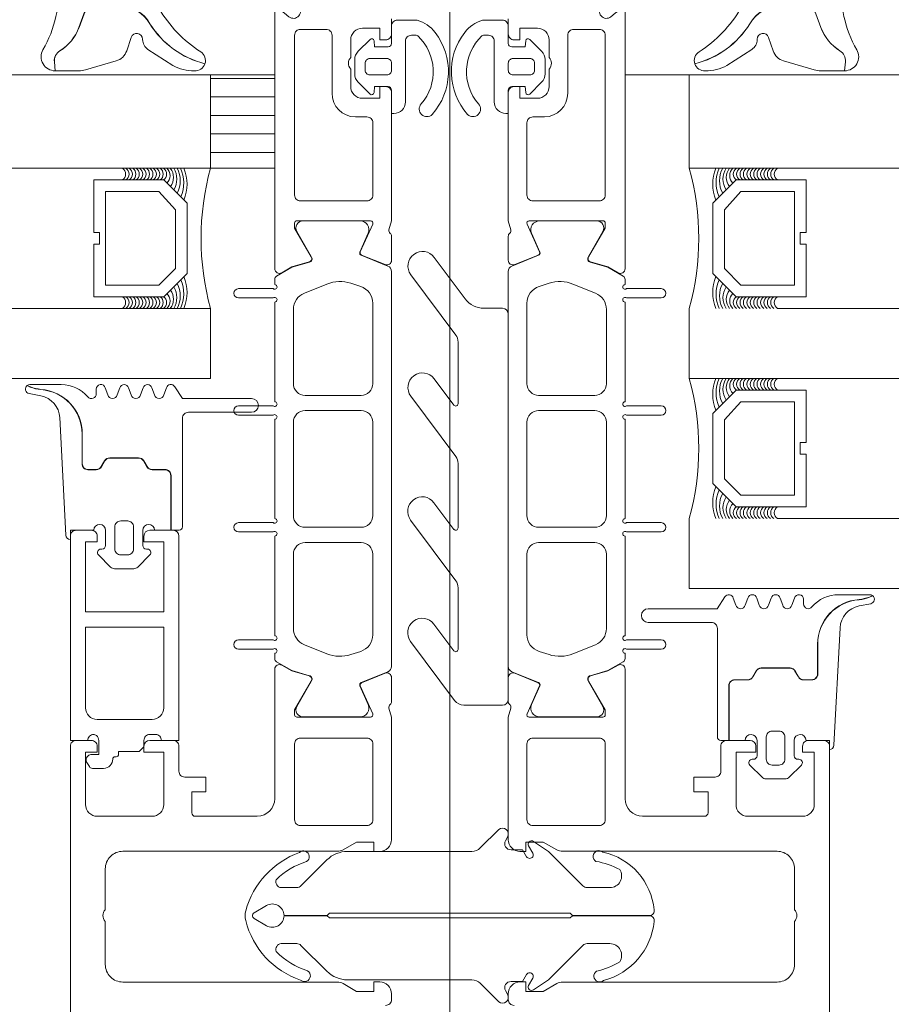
# Model space of a CAD drawing. Header units: millimetres. Extents: x 213386 to 459888, y 74252 to 208052.
# Tile 492 of 517: x 392815 to 392889, y 203766 to 203850. Entities that reach past the tile are written whole.
import ezdxf

# ---------------------------------------------------------------- set-up
doc = ezdxf.new("R2010")
doc.units = ezdxf.units.MM
doc.layers.add('FASÁDA DETAILNÍ', color=255, linetype='Continuous', lineweight=0)
doc.layers.add('NOVA', color=255, linetype='Continuous', lineweight=0)
pattern_1 = [(180, (8540.0787, -65825.357), (-7e-16, -1.5875), [])]

# ---------------------------------------------------------------- blocks, each defined once
blk = doc.blocks.new('244748_a')
blk.add_lwpolyline([(8.317, -1.695, 0.082248), (6.343, -0.896, -1.09695), (6.943, -0.101, -0.315353), (11.26, -5.152, -0.480529), (10.87, -5.64), (4.269, -5.64), (4.079, -5.45), (-16.527, -5.45), (-16.717, -5.64), (-20.426, -5.64, 0.574019), (-21.926, -4.784), (-22.99, -5.403, 0.524827), (-22.99, -5.897), (-21.926, -6.516, 0.574021), (-20.426, -5.66), (-16.717, -5.66), (-16.527, -5.85), (4.079, -5.85), (4.269, -5.66), (10.87, -5.66, -0.480529), (11.26, -6.148, -0.326229), (6.881, -11.091, -1.09695), (6.281, -10.297, 0.081457), (8.317, -9.605, 0.599203), (7.485, -8.05), (5.524, -8.05, 0.198965), (5.171, -8.197), (2.217, -11.15), (0.929, -12.01, -0.738038), (0.509, -11.62), (0.866, -11, 1), (0.346, -10.7), (0, -11.3), (-0.979, -11.3, 0.619205), (-1.45, -12.061), (-1.275, -12.426, -0.808139), (-2.038, -13.038), (-3.632, -11.444, 0.198906), (-4.339, -11.151), (-14.987, -11.15, -0.198936), (-16.755, -10.418), (-18.976, -8.197, 0.198942), (-19.33, -8.05), (-20.666, -8.05, 0.500217), (-21.094, -8.731, 0.122037), (-18.497, -10.274, -1.093735), (-19.1, -11.066, -0.240768), (-23.705, -6.07, -0.106226), (-23.705, -5.23, -0.256232), (-19.005, -0.132, -1.093735), (-18.402, -0.924, 0.116856), (-21.094, -2.569, 0.500217), (-20.666, -3.25), (-19.33, -3.25, 0.198942), (-18.976, -3.104), (-16.755, -0.882, -0.198936), (-14.987, -0.149), (-4.339, -0.149, 0.198907), (-3.632, 0.144), (-2.038, 1.738, -0.808139), (-1.275, 1.126), (-1.45, 0.761, 0.619205), (-0.979, 0), (0, 0), (0.346, -0.6, 1), (0.866, -0.3), (0.509, 0.32, -0.738038), (0.929, 0.71), (2.217, -0.15), (5.171, -3.104, 0.198965), (5.524, -3.25), (7.485, -3.25, 0.599203)], format="xyb", close=True)
blk = doc.blocks.new('284336')
for points in [[(-0.7, -9.6), (-10, -9.6, 0.414511), (-10.51, -10.11), (-10.51, -15.51, -1), (-11.69, -15.51), (-11.69, -9.605), (-12.695, -8.948, -0.668884), (-12.6, -8.233), (-11.993, -8.006, 0.766384), (-11.993, -7.214), (-12.6, -6.987, -0.76831), (-12.6, -6.233), (-11.993, -6.006, 0.766384), (-11.993, -5.214), (-12.6, -4.987, -0.76831), (-12.6, -4.233), (-11.993, -4.006, 0.766384), (-11.993, -3.214), (-12.6, -2.987, -0.877523), (-12.5, -2.22), (-12.1, -2.22, 0.698129), (-11.835, -1.497, -0.220231), (-12.89, 0.782), (-12.89, 3.454, -0.157143), (-12.817, 3.682), (-12.688, 3.424, -0.067482), (-12.476, 2.53, 0.393136), (-8.659, -1.02), (-6.1, -1.02, -0.414214), (-5.61, -1.51), (-5.61, -2.221, -0.267949), (-5.855, -2.646), (-6.355, -2.934, 0.267949), (-6.61, -3.376), (-6.61, -5.844, 0.267949), (-6.355, -6.286), (-5.855, -6.574, -0.267949), (-5.61, -6.999), (-5.61, -8.11, 0.414215), (-5.1, -8.62), (-0.41, -8.62), (-0.41, -9.31, -0.414212), (-0.7, -9.6)], [(-0.41, 0), (-0.41, -2, 0.990243), (-0.4, -3.02), (0.9, -3.02, 0.414214), (1.21, -2.71), (1.21, -2.61, -0.668123), (1.705, -2.405), (2.746, -3.445, -0.199004), (2.89, -3.792), (2.89, -5.428, -0.199038), (2.746, -5.775), (1.705, -6.815, -0.668191), (1.21, -6.61), (1.21, -6.51, 0.414214), (0.9, -6.2), (-0.4, -6.2, 0.990269), (-0.41, -7.22), (-0.41, -8.6), (-5.1, -8.6, -0.414215), (-5.59, -8.11), (-5.59, -6.999, 0.267949), (-5.845, -6.557), (-6.345, -6.268, -0.267949), (-6.59, -5.844), (-6.59, -3.376, -0.267949), (-6.345, -2.952), (-5.845, -2.663, 0.267949), (-5.59, -2.221), (-5.59, -1.51, 0.414214), (-6.1, -1), (-8.659, -1, -0.393156), (-12.456, 2.532, 0.067572), (-12.669, 3.432), (-12.803, 3.7, -0.637545), (-12.117, 3.529), (-11.923, 2.531, 0.344315), (-10.055, 0.907), (0, 0.38, -0.406913), (0.39, 0), (-0.41, 0)], [(1.7, -4.31, 0.414235), (1.2, -3.81), (-0.7, -3.81, 0.414214), (-1.2, -4.31), (-1.2, -4.91, 0.414214), (-0.7, -5.41), (1.2, -5.41, 0.414235), (1.7, -4.91), (1.7, -4.31)]]:
    blk.add_lwpolyline(points, format="xyb", close=True)
blk = doc.blocks.new('nesystémový nástavec 18')
for p, q in [((-17.5, 9.3), (-15.357, 9.3)), ((-15.356, 9.3), (0, 9.3)), ((0, 9.3), (0, 7.8)), ((-18, 6.8), (-18, 8.8)), ((-11, 8), (-17, 8)), ((-17, 8), (-17, 6.3)), ((-11, 1.3), (-11, 8)), ((-2.8, 8), (-9.7, 8)), ((-9.7, 1.3), (-9.7, 8)), ((-1.8, 2.3), (-1.8, 7)), ((-0.5, 7.3), (-0.5, 6.8)), ((-17, 6.3), (-17.5, 6.3)), ((0, 6.3), (0.547, 6.3)), ((0.547, 6.3), (0.947, 5.9)), ((0.947, 5.9), (0.947, 4.8)), ((0.947, 4.8), (0.947, 4.137)), ((0.947, 4.137), (1.197, 4.137)), ((1.397, 3.937), (1.397, 3.837)), ((1.597, 3.637), (1.596, 3.637)), ((2.396, 2.837), (2.396, 1.887)), ((-18, 0.5), (-18, 1.8)), ((-17.5, 2.3), (-17, 2.3)), ((-17, 2.3), (-17, 1.3)), ((-0.405, 2.231), (-0.5, 2.043)), ((-0.5, 2.043), (-0.5, 2)), ((1.196, 2.437), (0, 2.437)), ((1.196, 1.853), (1.196, 2.437)), ((-17, 1.3), (-11, 1.3)), ((-9.7, 1.3), (-2.8, 1.3)), ((0, 1.5), (0, 0)), ((1.798, 1.369), (1.696, 1.353)), ((2.246, 1.627), (1.798, 1.369)), ((-1.8, 0), (-17.5, 0)), ((0, 0), (-1.8, 0))]:
    blk.add_line(p, q)
for centre, radius, start, end in [((-17.5, 8.8), 0.5, 90, 180), ((-15.357, 9.8), 0.5, 270, 270.08399), ((-2.8, 7), 1, 0, 90), ((0, 7.3), 0.5, 89.99553, 180.00709), ((-17.5, 6.8), 0.5, 180.0012, 269.9988), ((0, 6.8), 0.5, 179.9949, 270.00597), ((0.747, 4.8), 0.2, 359.96561, 0.03439), ((1.197, 3.937), 0.2, 359.97072, 90.02491), ((1.597, 3.837), 0.2, 179.97371, 270.03503), ((1.596, 2.837), 0.8, 0.00648, 89.99188), ((-17.5, 1.8), 0.5, 89.99896, 180.00017), ((-2.8, 2.3), 1, 270, 0), ((0, 2), 0.5, 179.97164, 270.03273), ((0, 1.937), 0.5, 89.99745, 144.0007), ((1.696, 1.853), 0.5, 179.99915, 269.99998), ((2.096, 1.887), 0.3, 299.98153, 0.0183), ((-17.5, 0.5), 0.5, 180, 270.00001)]:
    blk.add_arc(centre, radius, start, end)
blk = doc.blocks.new('284325')
for points in [[(0.836, -5.231, -0.560316), (0.937, -4.729), (1.943, -4.363, 0.3153), (2.14, -4.081), (2.14, -1.886, 0.451558), (1.802, -1.588), (0.905, -1.702, -0.399586), (0.568, -1.462), (0.297, -0.069, -0.415977), (0.528, 0.288, 0.024107), (6.149, 1.242, 0.076636), (8.992, 2.341, -0.577615), (10.79, 1.299), (10.015, 1.369, 0.283171), (9.078, 0.899, -0.168429), (7.068, -0.736), (5.898, -1.161, 0.315302), (5.24, -2.101), (5.24, -4.21, 0.269719), (6.757, -6.818, -0.194797), (10.185, -11.528, -0.342663), (9.166, -11.166, 0.119207), (5.433, -7.586, 0.578571), (3.63, -8.623), (3.629, -11.77, 0.176415), (6.159, -18.716, -1), (5.24, -19.487, -0.176415), (2.43, -11.771), (2.43, -8.891, 0.208286), (0.836, -5.231)], [(8.954, -6.65), (10.325, -8.78, -0.134555), (10.789, -10.631, -0.339795), (10.194, -11.525, 0.194788), (6.762, -6.809, -0.269736), (5.25, -4.21), (5.25, -2.101, -0.315302), (5.901, -1.171), (7.071, -0.745, 0.168429), (9.086, 0.894, -0.283167), (10.014, 1.359), (10.79, 1.289), (10.791, -0.743, -0.070852), (10.712, -1.302), (9.95, -3.927, -0.241839), (9.08, -4.826), (7.933, -5.215, 0.836024), (8.08, -6.191), (8.112, -6.191, -0.255349), (8.954, -6.65)]]:
    blk.add_lwpolyline(points, format="xyb", close=True)
blk = doc.blocks.new('288126')
for points in [[(-16.5, 0), (16.5, 0)], [(-17, -2.085), (-17, -0.5)], [(17, -0.5), (17, -3.798)], [(-21.362, -6.34), (-17.805, -3.688)], [(-14.709, -4.498), (-19.868, -8.344)], [(-8.828, -4.3), (-14.111, -4.3)], [(-10.962, -6.34), (-8.709, -4.66)], [(-4.309, -4.498), (-9.468, -8.344)], [(1.814, -4.3), (-3.711, -4.3)], [(-0.35, -6.363), (1.934, -4.66)], [(6.334, -4.498), (1.144, -8.368)], [(12.214, -4.3), (6.932, -4.3)], [(10.05, -6.363), (12.334, -4.66)], [(16.598, -4.6), (11.544, -8.368)]]:
    blk.add_lwpolyline(points)
for centre, radius, start, end in [((16.5, -0.5), 0.5, 0, 90), ((-16.5, -0.5), 0.5, 90, 180), ((16, -3.798), 1, 306.70591, 0), ((-20.615, -7.342), 1.25, 126.70591, 306.70591), ((-10.215, -7.342), 1.25, 126.70591, 306.70591), ((0.397, -7.366), 1.25, 126.70591, 306.70591), ((10.797, -7.366), 1.25, 126.70591, 306.70591)]:
    blk.add_arc(centre, radius, start, end)
at = {"extrusion": (0, 0, -1)}
for centre, radius, start, end in [((19, -2.085), 2, 180, 233.29409), ((14.111, -5.3), 1, 53.29409, 90), ((8.828, -4.5), 0.2, 90, 233.29409), ((3.711, -5.3), 1, 53.29409, 90), ((-1.814, -4.5), 0.2, 90, 233.29409), ((-6.932, -5.3), 1, 53.29409, 90), ((-12.214, -4.5), 0.2, 90, 233.29409)]:
    blk.add_arc(centre, radius, start, end, dxfattribs=at)
blk = doc.blocks.new('246426')
for points in [[(-1.84, 0.643), (-2.861, -0.378, 0.198926), (-3.154, -1.085), (-3.154, -2.312, 0.198926), (-2.861, -3.019), (-1.84, -4.04, 0.637051), (-1.5, -3.916), (-1.454, -3.398), (-0.301, -3.398, -0.41484), (-0.001, -3.699), (-0.004, -5.19, 0.414232), (0.496, -5.69), (2.145, -5.69, 0.071862), (2.201, -5.682, 0.157876), (3.727, -4.638, 0.360336), (3.48, 2.389, 0.964062), (2.537, 1.485, -0.403385), (2.251, -4.337, -0.190964), (2.114, -4.391), (1.696, -4.391, -0.414214), (1.196, -3.891), (1.196, 1.31, 0.414201), (0.196, 2.31), (-0.004, 2.31), (-0.004, 0.302, -0.414214), (-0.304, 0.002), (-1.454, 0.002), (-1.5, 0.519, 0.637051), (-1.84, 0.643)], [(-2.254, -1.398, -0.414214), (-1.854, -0.998), (-0.404, -0.998, -0.414214), (-0.004, -1.398), (-0.004, -1.998, -0.414214), (-0.404, -2.398), (-1.854, -2.398, -0.414214), (-2.254, -1.998), (-2.254, -1.398)]]:
    blk.add_lwpolyline(points, format="xyb", close=True)
blk = doc.blocks.new('A$C29162560')
at = {"layer": 'FASÁDA DETAILNÍ'}
h = blk.add_hatch(dxfattribs=at)
h.set_pattern_fill('ANSI31', color=256, scale=0.5, angle=495)
h.set_pattern_definition(pattern_1)
h.paths.add_polyline_path([(18854.5, 1905), (18860, 1905), (18860, 1913), (18854.5, 1913)])
h = blk.add_hatch(dxfattribs=at)
h.set_pattern_fill('ANSI31', color=256, scale=0.5, angle=495)
h.set_pattern_definition(pattern_1)
h.paths.add_polyline_path([(18854.5, 1905), (18860, 1905), (18860, 1913), (18854.5, 1913)])
for p, q in [((18875, 1959.946), (18875, 1591.709)), ((18875, 1959.946), (18875, 1591.709)), ((18445.5, 1913), (18854.5, 1913)), ((18445.5, 1913), (18854.5, 1913)), ((18854.5, 1913), (18854.5, 1905)), ((18854.5, 1913), (18854.5, 1905)), ((18890, 1913), (22020.5, 1913)), ((18895.5, 1905), (18895.5, 1913)), ((18854.5, 1905), (18445.5, 1905)), ((18854.5, 1905), (18445.5, 1905)), ((22020.5, 1905), (18895.5, 1905)), ((18445.5, 1893), (18854.5, 1893)), ((18445.5, 1893), (18854.5, 1893)), ((18854.5, 1887), (18854.5, 1893)), ((18854.5, 1887), (18854.5, 1893)), ((18895.5, 1887), (18895.5, 1893)), ((18903.038, 1893), (22020.5, 1893)), ((18854.5, 1887), (18445.5, 1887)), ((18854.5, 1887), (18445.5, 1887)), ((22020.5, 1887), (18895.5, 1887)), ((18895.5, 1869), (18895.5, 1875)), ((18903.038, 1875), (22020.5, 1875)), ((22020.5, 1869), (18895.5, 1869))]:
    blk.add_line(p, q, dxfattribs=at)
for points in [[(18860, 1928.8), (18860, 1900.5), (18860, 1896.4, 0.57735), (18860.6, 1896.053), (18861.463, 1896.552), (18862.955, 1896.98, 0.488701), (18863.132, 1897.419), (18861.7, 1899.884), (18861.7, 1900.305, -0.432566), (18861.9, 1900.5), (18868.205, 1900.5, -0.548397), (18868.39, 1900.218), (18867.322, 1897.835, 0.425336), (18867.43, 1897.567), (18869.453, 1896.751, 0.531563), (18870.002, 1897.122), (18870.002, 1899.186, 0.231306), (18869.887, 1899.423, -0.306185), (18869.783, 1899.742), (18870, 1900.5), (18870, 1900.5), (18870, 1911.5, 0.414426), (18869.5, 1912), (18869.007, 1912), (18869.007, 1911), (18867.507, 1911, -0.414214), (18866.507, 1912), (18866.507, 1913.5, -0.399985), (18866.507, 1914.5), (18866.507, 1916, -0.414214), (18867.507, 1917), (18869, 1917), (18869, 1916), (18869.5, 1916, 0.414456), (18870, 1916.5), (18869.999, 1917.8, 0.413971)], [(18860, 1928.8), (18860, 1900.5), (18860, 1896.4, 0.57735), (18860.6, 1896.053), (18861.463, 1896.552), (18862.955, 1896.98, 0.488701), (18863.132, 1897.419), (18861.7, 1899.884), (18861.7, 1900.305, -0.432566), (18861.9, 1900.5), (18868.205, 1900.5, -0.548397), (18868.39, 1900.218), (18867.322, 1897.835, 0.425336), (18867.43, 1897.567), (18869.453, 1896.751, 0.531563), (18870.002, 1897.122), (18870.002, 1899.186, 0.231306), (18869.887, 1899.423, -0.306185), (18869.783, 1899.742), (18870, 1900.5), (18870, 1900.5), (18870, 1911.5, 0.414426), (18869.5, 1912), (18869.007, 1912), (18869.007, 1911), (18867.507, 1911, -0.414214), (18866.507, 1912), (18866.507, 1913.5, -0.399985), (18866.507, 1914.5), (18866.507, 1916, -0.414214), (18867.507, 1917), (18869, 1917), (18869, 1916), (18869.5, 1916, 0.414456), (18870, 1916.5), (18869.999, 1917.8, 0.413971)], [(18890, 1928.8), (18890, 1900.5), (18890, 1896.4, -0.57735), (18889.4, 1896.053), (18888.537, 1896.552), (18887.045, 1896.98, -0.488701), (18886.868, 1897.419), (18888.3, 1899.884), (18888.3, 1900.305, 0.432566), (18888.1, 1900.5), (18881.795, 1900.5, 0.548397), (18881.61, 1900.218), (18882.678, 1897.835, -0.425336), (18882.57, 1897.567), (18880.547, 1896.751, -0.531563), (18879.998, 1897.122), (18879.998, 1899.186, -0.231306), (18880.113, 1899.423, 0.306185), (18880.217, 1899.742), (18880, 1900.5), (18880, 1900.5), (18880, 1911.5, -0.414426), (18880.5, 1912), (18880.993, 1912), (18880.993, 1911), (18882.493, 1911, 0.414214), (18883.493, 1912), (18883.493, 1913.5, 0.399985), (18883.493, 1914.5), (18883.493, 1916, 0.414214), (18882.493, 1917), (18881, 1917), (18881, 1916), (18880.5, 1916, -0.414456), (18880, 1916.5), (18880.001, 1917.8, -0.413971)], [(18890, 1928.8), (18890, 1900.5), (18890, 1896.4, -0.57735), (18889.4, 1896.053), (18888.537, 1896.552), (18887.045, 1896.98, -0.488701), (18886.868, 1897.419), (18888.3, 1899.884), (18888.3, 1900.305, 0.432566), (18888.1, 1900.5), (18881.795, 1900.5, 0.548397), (18881.61, 1900.218), (18882.678, 1897.835, -0.425336), (18882.57, 1897.567), (18880.547, 1896.751, -0.531563), (18879.998, 1897.122), (18879.998, 1899.186, -0.231306), (18880.113, 1899.423, 0.306185), (18880.217, 1899.742), (18880, 1900.5), (18880, 1900.5), (18880, 1911.5, -0.414426), (18880.5, 1912), (18880.993, 1912), (18880.993, 1911), (18882.493, 1911, 0.414214), (18883.493, 1912), (18883.493, 1913.5, 0.399985), (18883.493, 1914.5), (18883.493, 1916, 0.414214), (18882.493, 1917), (18881, 1917), (18881, 1916), (18880.5, 1916, -0.414456), (18880, 1916.5), (18880.001, 1917.8, -0.413971)], [(18842.5, 1707), (18842.5, 1855.5, -0.414214), (18843, 1856), (18844.3, 1856, -0.41422), (18844.8, 1855.5), (18844.8, 1855), (18843.8, 1855), (18843.8, 1850.5, 0.414214), (18844.8, 1849.5), (18849.5, 1849.5, 0.414214), (18850.5, 1850.5), (18850.5, 1855), (18848.8, 1855), (18848.8, 1855.5, -0.414201), (18849.3, 1856), (18851.3, 1856, -0.414214), (18851.8, 1855.5), (18851.8, 1853.357, 0.414214), (18852.3, 1852.857), (18854.1, 1852.857), (18854.1, 1851.606), (18852.9, 1851.606), (18852.9, 1849.8, 0.414214), (18853.2, 1849.5), (18858.499, 1849.5, 0.414167), (18859.999, 1851), (18860, 1857.998), (18860, 1862.098, -0.57735), (18860.6, 1862.444), (18861.463, 1861.946), (18862.955, 1861.518, -0.488701), (18863.132, 1861.079), (18861.7, 1858.613), (18861.7, 1858.193, 0.432566), (18861.9, 1857.998), (18868.205, 1857.998, 0.548397), (18868.39, 1858.279), (18867.322, 1860.663, -0.425336), (18867.43, 1860.93), (18869.453, 1861.747, -0.531563), (18870.002, 1861.376), (18870.002, 1859.312, -0.231306), (18869.887, 1859.075, 0.306185), (18869.783, 1858.756), (18870, 1857.998), (18870, 1847.494, -0.414214), (18869, 1846.494), (18868.5, 1846.494), (18868.5, 1847.294), (18867, 1847.294), (18865.856, 1846.634, -0.13165), (18865.356, 1846.5), (18846.992, 1846.5, 0.414214), (18845.492, 1845), (18845.492, 1841.499, 0.399985), (18845.492, 1840.499), (18845.492, 1836.8, 0.414214), (18846.992, 1835.3), (18865.356, 1835.3, -0.13165), (18865.856, 1835.166), (18867, 1834.506), (18868.5, 1834.506), (18868.5, 1835.306), (18869, 1835.306, -0.414214), (18870, 1834.306), (18870, 1833.8, -0.414214), (18869.5, 1833.3)], [(18842.5, 1707), (18842.5, 1855.5, -0.414214), (18843, 1856), (18844.3, 1856, -0.41422), (18844.8, 1855.5), (18844.8, 1855), (18843.8, 1855), (18843.8, 1850.5, 0.414214), (18844.8, 1849.5), (18849.5, 1849.5, 0.414214), (18850.5, 1850.5), (18850.5, 1855), (18848.8, 1855), (18848.8, 1855.5, -0.414201), (18849.3, 1856), (18851.3, 1856, -0.414214), (18851.8, 1855.5), (18851.8, 1853.357, 0.414214), (18852.3, 1852.857), (18854.1, 1852.857), (18854.1, 1851.606), (18852.9, 1851.606), (18852.9, 1849.8, 0.414214), (18853.2, 1849.5), (18858.499, 1849.5, 0.414167), (18859.999, 1851), (18860, 1857.998), (18860, 1862.098, -0.57735), (18860.6, 1862.444), (18861.463, 1861.946), (18862.955, 1861.518, -0.488701), (18863.132, 1861.079), (18861.7, 1858.613), (18861.7, 1858.193, 0.432566), (18861.9, 1857.998), (18868.205, 1857.998, 0.548397), (18868.39, 1858.279), (18867.322, 1860.663, -0.425336), (18867.43, 1860.93), (18869.453, 1861.747, -0.531563), (18870.002, 1861.376), (18870.002, 1859.312, -0.231306), (18869.887, 1859.075, 0.306185), (18869.783, 1858.756), (18870, 1857.998), (18870, 1847.494, -0.414214), (18869, 1846.494), (18868.5, 1846.494), (18868.5, 1847.294), (18867, 1847.294), (18865.856, 1846.634, -0.13165), (18865.356, 1846.5), (18846.992, 1846.5, 0.414214), (18845.492, 1845), (18845.492, 1841.499, 0.399985), (18845.492, 1840.499), (18845.492, 1836.8, 0.414214), (18846.992, 1835.3), (18865.356, 1835.3, -0.13165), (18865.856, 1835.166), (18867, 1834.506), (18868.5, 1834.506), (18868.5, 1835.306), (18869, 1835.306, -0.414214), (18870, 1834.306), (18870, 1833.8, -0.414214), (18869.5, 1833.3)], [(18907.5, 1707), (18907.5, 1855.5, 0.414214), (18907, 1856), (18905.7, 1856, 0.41422), (18905.2, 1855.5), (18905.2, 1855), (18906.2, 1855), (18906.2, 1850.5, -0.414214), (18905.2, 1849.5), (18900.5, 1849.5, -0.414214), (18899.5, 1850.5), (18899.5, 1855), (18901.2, 1855), (18901.2, 1855.5, 0.414201), (18900.7, 1856), (18898.7, 1856, 0.414214), (18898.2, 1855.5), (18898.2, 1853.357, -0.414214), (18897.7, 1852.857), (18895.9, 1852.857), (18895.9, 1851.606), (18897.1, 1851.606), (18897.1, 1849.8, -0.414214), (18896.8, 1849.5), (18891.501, 1849.5, -0.414167), (18890.001, 1851), (18890, 1857.998), (18890, 1862.098, 0.57735), (18889.4, 1862.444), (18888.537, 1861.946), (18887.045, 1861.518, 0.488701), (18886.868, 1861.079), (18888.3, 1858.613), (18888.3, 1858.193, -0.432566), (18888.1, 1857.998), (18881.795, 1857.998, -0.548397), (18881.61, 1858.279), (18882.678, 1860.663, 0.425336), (18882.57, 1860.93), (18880.547, 1861.747, 0.531563), (18879.998, 1861.376), (18879.998, 1859.312, 0.231306), (18880.113, 1859.075, -0.306185), (18880.217, 1858.756), (18880, 1857.998), (18880, 1847.494, 0.414214), (18881, 1846.494), (18881.5, 1846.494), (18881.5, 1847.294), (18883, 1847.294), (18884.144, 1846.634, 0.13165), (18884.644, 1846.5), (18903.008, 1846.5, -0.414214), (18904.508, 1845), (18904.508, 1841.499, -0.399985), (18904.508, 1840.499), (18904.508, 1836.8, -0.414214), (18903.008, 1835.3), (18884.644, 1835.3, 0.13165), (18884.144, 1835.166), (18883, 1834.506), (18881.5, 1834.506), (18881.5, 1835.306), (18881, 1835.306, 0.414214), (18880, 1834.306), (18880, 1833.8, 0.414214), (18880.5, 1833.3)], [(18907.5, 1707), (18907.5, 1855.5, 0.414214), (18907, 1856), (18905.7, 1856, 0.41422), (18905.2, 1855.5), (18905.2, 1855), (18906.2, 1855), (18906.2, 1850.5, -0.414214), (18905.2, 1849.5), (18900.5, 1849.5, -0.414214), (18899.5, 1850.5), (18899.5, 1855), (18901.2, 1855), (18901.2, 1855.5, 0.414201), (18900.7, 1856), (18898.7, 1856, 0.414214), (18898.2, 1855.5), (18898.2, 1853.357, -0.414214), (18897.7, 1852.857), (18895.9, 1852.857), (18895.9, 1851.606), (18897.1, 1851.606), (18897.1, 1849.8, -0.414214), (18896.8, 1849.5), (18891.501, 1849.5, -0.414167), (18890.001, 1851), (18890, 1857.998), (18890, 1862.098, 0.57735), (18889.4, 1862.444), (18888.537, 1861.946), (18887.045, 1861.518, 0.488701), (18886.868, 1861.079), (18888.3, 1858.613), (18888.3, 1858.193, -0.432566), (18888.1, 1857.998), (18881.795, 1857.998, -0.548397), (18881.61, 1858.279), (18882.678, 1860.663, 0.425336), (18882.57, 1860.93), (18880.547, 1861.747, 0.531563), (18879.998, 1861.376), (18879.998, 1859.312, 0.231306), (18880.113, 1859.075, -0.306185), (18880.217, 1858.756), (18880, 1857.998), (18880, 1847.494, 0.414214), (18881, 1846.494), (18881.5, 1846.494), (18881.5, 1847.294), (18883, 1847.294), (18884.144, 1846.634, 0.13165), (18884.644, 1846.5), (18903.008, 1846.5, -0.414214), (18904.508, 1845), (18904.508, 1841.499, -0.399985), (18904.508, 1840.499), (18904.508, 1836.8, -0.414214), (18903.008, 1835.3), (18884.644, 1835.3, 0.13165), (18884.144, 1835.166), (18883, 1834.506), (18881.5, 1834.506), (18881.5, 1835.306), (18881, 1835.306, 0.414214), (18880, 1834.306), (18880, 1833.8, 0.414214), (18880.5, 1833.3)]]:
    blk.add_lwpolyline(points, format="xyb", dxfattribs=at)
for points in [[(18861.7, 1902.7), (18861.7, 1916.4, -0.414214), (18862.2, 1916.9), (18864.407, 1916.9, -0.414214), (18864.907, 1916.4), (18864.907, 1911.43, 0.411139), (18866.907, 1909.4), (18867.9, 1909.4, -0.414214), (18868.4, 1908.9), (18868.4, 1902.7, -0.414214), (18867.9, 1902.2), (18862.2, 1902.2, -0.414214), (18861.7, 1902.7)], [(18861.7, 1902.7), (18861.7, 1916.4, -0.414214), (18862.2, 1916.9), (18864.407, 1916.9, -0.414214), (18864.907, 1916.4), (18864.907, 1911.43, 0.411139), (18866.907, 1909.4), (18867.9, 1909.4, -0.414214), (18868.4, 1908.9), (18868.4, 1902.7, -0.414214), (18867.9, 1902.2), (18862.2, 1902.2, -0.414214), (18861.7, 1902.7)], [(18888.3, 1902.7), (18888.3, 1916.4, 0.414214), (18887.8, 1916.9), (18885.593, 1916.9, 0.414214), (18885.093, 1916.4), (18885.093, 1911.43, -0.411139), (18883.093, 1909.4), (18882.1, 1909.4, 0.414214), (18881.6, 1908.9), (18881.6, 1902.7, 0.414214), (18882.1, 1902.2), (18887.8, 1902.2, 0.414214), (18888.3, 1902.7)], [(18888.3, 1902.7), (18888.3, 1916.4, 0.414214), (18887.8, 1916.9), (18885.593, 1916.9, 0.414214), (18885.093, 1916.4), (18885.093, 1911.43, -0.411139), (18883.093, 1909.4), (18882.1, 1909.4, 0.414214), (18881.6, 1908.9), (18881.6, 1902.7, 0.414214), (18882.1, 1902.2), (18887.8, 1902.2, 0.414214), (18888.3, 1902.7)], [(18870, 1862.339), (18870.001, 1874.25), (18870, 1896.161, 0.305837), (18869.687, 1896.625), (18867.4, 1897.547, -0.425336), (18867.292, 1897.815), (18868.009, 1899.433, 0.543753), (18867.324, 1900.49), (18862.42, 1900.49, 0.578182), (18861.901, 1899.589), (18863.162, 1897.397, -0.488505), (18862.986, 1896.958), (18861.471, 1896.524), (18860.15, 1895.761, 0.282478), (18860.001, 1895.485), (18860.001, 1895.04, -1.447009), (18859.869, 1894.69), (18856.901, 1894.69, 1), (18856.901, 1893.89), (18859.869, 1893.89, -1.447009), (18860.001, 1893.539), (18860.001, 1885, -1.447009), (18859.869, 1884.65), (18856.901, 1884.65, 1), (18856.901, 1883.85), (18859.869, 1883.85, -1.447009), (18860.001, 1883.499), (18860.001, 1875, -1.447009), (18859.869, 1874.65), (18856.901, 1874.65, 1), (18856.901, 1873.85), (18859.869, 1873.85, -1.447009), (18860.001, 1873.499), (18860.001, 1864.96, -1.447009), (18859.869, 1864.61), (18856.901, 1864.61, 1), (18856.901, 1863.81), (18859.869, 1863.81, -1.447009), (18860.001, 1863.459), (18860.001, 1863.015, 0.282478), (18860.15, 1862.739), (18861.471, 1861.976), (18862.986, 1861.542, -0.488505), (18863.162, 1861.103), (18861.901, 1858.911, 0.578182), (18862.42, 1858.01), (18867.324, 1858.01, 0.543753), (18868.009, 1859.067), (18867.292, 1860.685, -0.425336), (18867.4, 1860.952), (18869.687, 1861.875, 0.305837), (18870, 1862.339)], [(18870, 1862.339), (18870.001, 1874.25), (18870, 1896.161, 0.305837), (18869.687, 1896.625), (18867.4, 1897.547, -0.425336), (18867.292, 1897.815), (18868.009, 1899.433, 0.543753), (18867.324, 1900.49), (18862.42, 1900.49, 0.578182), (18861.901, 1899.589), (18863.162, 1897.397, -0.488505), (18862.986, 1896.958), (18861.471, 1896.524), (18860.15, 1895.761, 0.282478), (18860.001, 1895.485), (18860.001, 1895.04, -1.447009), (18859.869, 1894.69), (18856.901, 1894.69, 1), (18856.901, 1893.89), (18859.869, 1893.89, -1.447009), (18860.001, 1893.539), (18860.001, 1885, -1.447009), (18859.869, 1884.65), (18856.901, 1884.65, 1), (18856.901, 1883.85), (18859.869, 1883.85, -1.447009), (18860.001, 1883.499), (18860.001, 1875, -1.447009), (18859.869, 1874.65), (18856.901, 1874.65, 1), (18856.901, 1873.85), (18859.869, 1873.85, -1.447009), (18860.001, 1873.499), (18860.001, 1864.96, -1.447009), (18859.869, 1864.61), (18856.901, 1864.61, 1), (18856.901, 1863.81), (18859.869, 1863.81, -1.447009), (18860.001, 1863.459), (18860.001, 1863.015, 0.282478), (18860.15, 1862.739), (18861.471, 1861.976), (18862.986, 1861.542, -0.488505), (18863.162, 1861.103), (18861.901, 1858.911, 0.578182), (18862.42, 1858.01), (18867.324, 1858.01, 0.543753), (18868.009, 1859.067), (18867.292, 1860.685, -0.425336), (18867.4, 1860.952), (18869.687, 1861.875, 0.305837), (18870, 1862.339)], [(18880, 1862.339), (18879.999, 1874.25), (18880, 1896.161, -0.305837), (18880.313, 1896.625), (18882.6, 1897.547, 0.425336), (18882.708, 1897.815), (18881.991, 1899.433, -0.543753), (18882.676, 1900.49), (18887.58, 1900.49, -0.578182), (18888.099, 1899.589), (18886.838, 1897.397, 0.488505), (18887.014, 1896.958), (18888.529, 1896.524), (18889.85, 1895.761, -0.282478), (18889.999, 1895.485), (18889.999, 1895.04, 1.447009), (18890.131, 1894.69), (18893.099, 1894.69, -1), (18893.099, 1893.89), (18890.131, 1893.89, 1.447009), (18889.999, 1893.539), (18889.999, 1885, 1.447009), (18890.131, 1884.65), (18893.099, 1884.65, -1), (18893.099, 1883.85), (18890.131, 1883.85, 1.447009), (18889.999, 1883.499), (18889.999, 1875, 1.447009), (18890.131, 1874.65), (18893.099, 1874.65, -1), (18893.099, 1873.85), (18890.131, 1873.85, 1.447009), (18889.999, 1873.499), (18889.999, 1864.96, 1.447009), (18890.131, 1864.61), (18893.099, 1864.61, -1), (18893.099, 1863.81), (18890.131, 1863.81, 1.447009), (18889.999, 1863.459), (18889.999, 1863.015, -0.282478), (18889.85, 1862.739), (18888.529, 1861.976), (18887.014, 1861.542, 0.488505), (18886.838, 1861.103), (18888.099, 1858.911, -0.578182), (18887.58, 1858.01), (18882.676, 1858.01, -0.543753), (18881.991, 1859.067), (18882.708, 1860.685, 0.425336), (18882.6, 1860.952), (18880.313, 1861.875, -0.305837), (18880, 1862.339)], [(18880, 1862.339), (18879.999, 1874.25), (18880, 1896.161, -0.305837), (18880.313, 1896.625), (18882.6, 1897.547, 0.425336), (18882.708, 1897.815), (18881.991, 1899.433, -0.543753), (18882.676, 1900.49), (18887.58, 1900.49, -0.578182), (18888.099, 1899.589), (18886.838, 1897.397, 0.488505), (18887.014, 1896.958), (18888.529, 1896.524), (18889.85, 1895.761, -0.282478), (18889.999, 1895.485), (18889.999, 1895.04, 1.447009), (18890.131, 1894.69), (18893.099, 1894.69, -1), (18893.099, 1893.89), (18890.131, 1893.89, 1.447009), (18889.999, 1893.539), (18889.999, 1885, 1.447009), (18890.131, 1884.65), (18893.099, 1884.65, -1), (18893.099, 1883.85), (18890.131, 1883.85, 1.447009), (18889.999, 1883.499), (18889.999, 1875, 1.447009), (18890.131, 1874.65), (18893.099, 1874.65, -1), (18893.099, 1873.85), (18890.131, 1873.85, 1.447009), (18889.999, 1873.499), (18889.999, 1864.96, 1.447009), (18890.131, 1864.61), (18893.099, 1864.61, -1), (18893.099, 1863.81), (18890.131, 1863.81, 1.447009), (18889.999, 1863.459), (18889.999, 1863.015, -0.282478), (18889.85, 1862.739), (18888.529, 1861.976), (18887.014, 1861.542, 0.488505), (18886.838, 1861.103), (18888.099, 1858.911, -0.578182), (18887.58, 1858.01), (18882.676, 1858.01, -0.543753), (18881.991, 1859.067), (18882.708, 1860.685, 0.425336), (18882.6, 1860.952), (18880.313, 1861.875, -0.305837), (18880, 1862.339)], [(18868.401, 1893.45), (18868.401, 1886.55, -0.414218), (18867.401, 1885.55), (18862.601, 1885.55, -0.414218), (18861.601, 1886.55), (18861.601, 1892.912, -0.305619), (18862.538, 1894.303), (18864.462, 1895.081, -0.176429), (18866.514, 1895.153), (18867.365, 1894.877, -0.324916), (18868.401, 1893.45)], [(18868.401, 1893.45), (18868.401, 1886.55, -0.414218), (18867.401, 1885.55), (18862.601, 1885.55, -0.414218), (18861.601, 1886.55), (18861.601, 1892.912, -0.305619), (18862.538, 1894.303), (18864.462, 1895.081, -0.176429), (18866.514, 1895.153), (18867.365, 1894.877, -0.324916), (18868.401, 1893.45)], [(18881.599, 1893.45), (18881.599, 1886.55, 0.414218), (18882.599, 1885.55), (18887.399, 1885.55, 0.414218), (18888.399, 1886.55), (18888.399, 1892.912, 0.305619), (18887.462, 1894.303), (18885.538, 1895.081, 0.176429), (18883.486, 1895.153), (18882.635, 1894.877, 0.324916), (18881.599, 1893.45)], [(18881.599, 1893.45), (18881.599, 1886.55, 0.414218), (18882.599, 1885.55), (18887.399, 1885.55, 0.414218), (18888.399, 1886.55), (18888.399, 1892.912, 0.305619), (18887.462, 1894.303), (18885.538, 1895.081, 0.176429), (18883.486, 1895.153), (18882.635, 1894.877, 0.324916), (18881.599, 1893.45)], [(18868.401, 1883.25), (18868.401, 1875.25, -0.414214), (18867.401, 1874.25), (18862.601, 1874.25, -0.414214), (18861.601, 1875.25), (18861.601, 1883.25, -0.414214), (18862.601, 1884.25), (18867.401, 1884.25, -0.414214), (18868.401, 1883.25)], [(18868.401, 1883.25), (18868.401, 1875.25, -0.414214), (18867.401, 1874.25), (18862.601, 1874.25, -0.414214), (18861.601, 1875.25), (18861.601, 1883.25, -0.414214), (18862.601, 1884.25), (18867.401, 1884.25, -0.414214), (18868.401, 1883.25)], [(18881.599, 1883.25), (18881.599, 1875.25, 0.414214), (18882.599, 1874.25), (18887.399, 1874.25, 0.414214), (18888.399, 1875.25), (18888.399, 1883.25, 0.414214), (18887.399, 1884.25), (18882.599, 1884.25, 0.414214), (18881.599, 1883.25)], [(18881.599, 1883.25), (18881.599, 1875.25, 0.414214), (18882.599, 1874.25), (18887.399, 1874.25, 0.414214), (18888.399, 1875.25), (18888.399, 1883.25, 0.414214), (18887.399, 1884.25), (18882.599, 1884.25, 0.414214), (18881.599, 1883.25)], [(18868.401, 1871.95), (18868.401, 1865.05, -0.324916), (18867.365, 1863.623), (18866.514, 1863.347, -0.176429), (18864.462, 1863.419), (18862.538, 1864.197, -0.305619), (18861.601, 1865.588), (18861.601, 1871.95, -0.414218), (18862.601, 1872.95), (18867.401, 1872.95, -0.414218), (18868.401, 1871.95)], [(18868.401, 1871.95), (18868.401, 1865.05, -0.324916), (18867.365, 1863.623), (18866.514, 1863.347, -0.176429), (18864.462, 1863.419), (18862.538, 1864.197, -0.305619), (18861.601, 1865.588), (18861.601, 1871.95, -0.414218), (18862.601, 1872.95), (18867.401, 1872.95, -0.414218), (18868.401, 1871.95)], [(18881.599, 1871.95), (18881.599, 1865.05, 0.324916), (18882.635, 1863.623), (18883.486, 1863.347, 0.176429), (18885.538, 1863.419), (18887.462, 1864.197, 0.305619), (18888.399, 1865.588), (18888.399, 1871.95, 0.414218), (18887.399, 1872.95), (18882.599, 1872.95, 0.414218), (18881.599, 1871.95)], [(18881.599, 1871.95), (18881.599, 1865.05, 0.324916), (18882.635, 1863.623), (18883.486, 1863.347, 0.176429), (18885.538, 1863.419), (18887.462, 1864.197, 0.305619), (18888.399, 1865.588), (18888.399, 1871.95, 0.414218), (18887.399, 1872.95), (18882.599, 1872.95, 0.414218), (18881.599, 1871.95)], [(18867.9, 1848.7, 0.414214), (18868.4, 1849.2), (18868.4, 1855.7, 0.414214), (18867.9, 1856.2), (18862.2, 1856.2, 0.414214), (18861.7, 1855.7), (18861.7, 1849.2, 0.414214), (18862.2, 1848.7), (18867.9, 1848.7)], [(18867.9, 1848.7, 0.414214), (18868.4, 1849.2), (18868.4, 1855.7, 0.414214), (18867.9, 1856.2), (18862.2, 1856.2, 0.414214), (18861.7, 1855.7), (18861.7, 1849.2, 0.414214), (18862.2, 1848.7), (18867.9, 1848.7)], [(18882.1, 1848.7, -0.414214), (18881.6, 1849.2), (18881.6, 1855.7, -0.414214), (18882.1, 1856.2), (18887.8, 1856.2, -0.414214), (18888.3, 1855.7), (18888.3, 1849.2, -0.414214), (18887.8, 1848.7), (18882.1, 1848.7)], [(18882.1, 1848.7, -0.414214), (18881.6, 1849.2), (18881.6, 1855.7, -0.414214), (18882.1, 1856.2), (18887.8, 1856.2, -0.414214), (18888.3, 1855.7), (18888.3, 1849.2, -0.414214), (18887.8, 1848.7), (18882.1, 1848.7)]]:
    blk.add_lwpolyline(points, format="xyb", close=True, dxfattribs=at)
for points in [[(18854.5, 1913), (18860, 1913), (18860, 1905), (18854.5, 1905)], [(18854.5, 1913), (18860, 1913), (18860, 1905), (18854.5, 1905)], [(18844.5, 1894), (18850.5, 1894), (18852.5, 1896), (18852.5, 1902), (18850.5, 1904), (18844.5, 1904), (18844.5, 1899.5), (18845, 1899.5), (18845, 1898.5), (18844.5, 1898.5)], [(18844.5, 1894), (18850.5, 1894), (18852.5, 1896), (18852.5, 1902), (18850.5, 1904), (18844.5, 1904), (18844.5, 1899.5), (18845, 1899.5), (18845, 1898.5), (18844.5, 1898.5)], [(18905.5, 1894), (18899.5, 1894), (18897.5, 1896), (18897.5, 1902), (18899.5, 1904), (18905.5, 1904), (18905.5, 1899.5), (18905, 1899.5), (18905, 1898.5), (18905.5, 1898.5)], [(18905.5, 1894), (18899.5, 1894), (18897.5, 1896), (18897.5, 1902), (18899.5, 1904), (18905.5, 1904), (18905.5, 1899.5), (18905, 1899.5), (18905, 1898.5), (18905.5, 1898.5)], [(18845.5, 1903), (18845.5, 1895), (18850.086, 1895), (18851.5, 1896.414), (18851.5, 1901.447), (18850.086, 1903)], [(18845.5, 1903), (18845.5, 1895), (18850.086, 1895), (18851.5, 1896.414), (18851.5, 1901.447), (18850.086, 1903)], [(18904.5, 1903), (18904.5, 1895), (18899.914, 1895), (18898.5, 1896.414), (18898.5, 1901.447), (18899.914, 1903)], [(18904.5, 1903), (18904.5, 1895), (18899.914, 1895), (18898.5, 1896.414), (18898.5, 1901.447), (18899.914, 1903)], [(18905.5, 1876), (18899.5, 1876), (18897.5, 1878), (18897.5, 1884), (18899.5, 1886), (18905.5, 1886), (18905.5, 1881.5), (18905, 1881.5), (18905, 1880.5), (18905.5, 1880.5)], [(18905.5, 1876), (18899.5, 1876), (18897.5, 1878), (18897.5, 1884), (18899.5, 1886), (18905.5, 1886), (18905.5, 1881.5), (18905, 1881.5), (18905, 1880.5), (18905.5, 1880.5)], [(18904.5, 1885), (18904.5, 1877), (18899.914, 1877), (18898.5, 1878.414), (18898.5, 1883.447), (18899.914, 1885)], [(18904.5, 1885), (18904.5, 1877), (18899.914, 1877), (18898.5, 1878.414), (18898.5, 1883.447), (18899.914, 1885)]]:
    blk.add_lwpolyline(points, close=True, dxfattribs=at)
for centre, radius, start, end in [((18846.637, 1904.5), 0.596, 303.03656, 56.96344), ((18846.637, 1904.5), 0.596, 303.03656, 56.96344), ((18846.93, 1904.5), 0.596, 303.03656, 56.96344), ((18846.93, 1904.5), 0.596, 303.03656, 56.96344), ((18847.222, 1904.5), 0.596, 303.03656, 56.96344), ((18847.222, 1904.5), 0.596, 303.03656, 56.96344), ((18847.515, 1904.5), 0.596, 303.03656, 56.96344), ((18847.515, 1904.5), 0.596, 303.03656, 56.96344), ((18847.807, 1904.5), 0.596, 303.03656, 56.96344), ((18847.807, 1904.5), 0.596, 303.03656, 56.96344), ((18848.1, 1904.5), 0.596, 303.03656, 56.96344), ((18848.1, 1904.5), 0.596, 303.03656, 56.96344), ((18848.392, 1904.5), 0.596, 303.03656, 56.96344), ((18848.392, 1904.5), 0.596, 303.03656, 56.96344), ((18848.685, 1904.5), 0.596, 303.03656, 56.96344), ((18848.685, 1904.5), 0.596, 303.03656, 56.96344), ((18848.977, 1904.5), 0.596, 303.03656, 56.96344), ((18848.977, 1904.5), 0.596, 303.03656, 56.96344), ((18849.27, 1904.5), 0.596, 303.03656, 56.96344), ((18849.27, 1904.5), 0.596, 303.03656, 56.96344), ((18849.562, 1904.5), 0.596, 303.03656, 56.96344), ((18849.562, 1904.5), 0.596, 303.03656, 56.96344), ((18849.855, 1904.5), 0.596, 303.03656, 56.96344), ((18849.855, 1904.5), 0.596, 303.03656, 56.96344), ((18850.147, 1904.5), 0.596, 303.03656, 56.96344), ((18850.147, 1904.5), 0.596, 303.03656, 56.96344), ((18850.16, 1904.362), 0.879, 313.99491, 46.49644), ((18850.16, 1904.362), 0.879, 313.99491, 46.49644), ((18850.069, 1904.214), 1.263, 321.96563, 38.49956), ((18850.069, 1904.214), 1.263, 321.96563, 38.49956), ((18849.909, 1904.075), 1.712, 327.29495, 32.68565), ((18849.909, 1904.075), 1.712, 327.29495, 32.68565), ((18849.665, 1903.931), 2.248, 331.52734, 28.40281), ((18849.665, 1903.931), 2.248, 331.52734, 28.40281), ((18849.316, 1903.762), 2.897, 335.30667, 25.29515), ((18849.316, 1903.762), 2.897, 335.30667, 25.29515), ((18848.949, 1903.648), 3.546, 337.29382, 22.40905), ((18848.949, 1903.648), 3.546, 337.29382, 22.40905), ((18876.391, 1899), 22.699, 164.67278, 195.32722), ((18876.391, 1899), 22.699, 164.67278, 195.32722), ((18873.609, 1899), 22.699, 344.67278, 15.32722), ((18873.609, 1899), 22.699, 344.67278, 15.32722), ((18901.051, 1903.648), 3.546, 157.59095, 202.70618), ((18901.051, 1903.648), 3.546, 157.59095, 202.70618), ((18900.684, 1903.762), 2.897, 154.70485, 204.69333), ((18900.684, 1903.762), 2.897, 154.70485, 204.69333), ((18900.335, 1903.931), 2.248, 151.59719, 208.47266), ((18900.335, 1903.931), 2.248, 151.59719, 208.47266), ((18900.091, 1904.075), 1.712, 147.31435, 212.70505), ((18900.091, 1904.075), 1.712, 147.31435, 212.70505), ((18899.931, 1904.214), 1.263, 141.50044, 218.03437), ((18899.931, 1904.214), 1.263, 141.50044, 218.03437), ((18899.84, 1904.362), 0.879, 133.50356, 226.00509), ((18899.84, 1904.362), 0.879, 133.50356, 226.00509), ((18899.853, 1904.5), 0.596, 123.03656, 236.96344), ((18899.853, 1904.5), 0.596, 123.03656, 236.96344), ((18900.145, 1904.5), 0.596, 123.03656, 236.96344), ((18900.145, 1904.5), 0.596, 123.03656, 236.96344), ((18900.438, 1904.5), 0.596, 123.03656, 236.96344), ((18900.438, 1904.5), 0.596, 123.03656, 236.96344), ((18900.73, 1904.5), 0.596, 123.03656, 236.96344), ((18900.73, 1904.5), 0.596, 123.03656, 236.96344), ((18901.023, 1904.5), 0.596, 123.03656, 236.96344), ((18901.023, 1904.5), 0.596, 123.03656, 236.96344), ((18901.315, 1904.5), 0.596, 123.03656, 236.96344), ((18901.315, 1904.5), 0.596, 123.03656, 236.96344), ((18901.608, 1904.5), 0.596, 123.03656, 236.96344), ((18901.608, 1904.5), 0.596, 123.03656, 236.96344), ((18901.9, 1904.5), 0.596, 123.03656, 236.96344), ((18901.9, 1904.5), 0.596, 123.03656, 236.96344), ((18902.193, 1904.5), 0.596, 123.03656, 236.96344), ((18902.193, 1904.5), 0.596, 123.03656, 236.96344), ((18902.485, 1904.5), 0.596, 123.03656, 236.96344), ((18902.485, 1904.5), 0.596, 123.03656, 236.96344), ((18902.778, 1904.5), 0.596, 123.03656, 236.96344), ((18902.778, 1904.5), 0.596, 123.03656, 236.96344), ((18903.07, 1904.5), 0.596, 123.03656, 236.96344), ((18903.07, 1904.5), 0.596, 123.03656, 236.96344), ((18903.363, 1904.5), 0.596, 123.03656, 236.96344), ((18903.363, 1904.5), 0.596, 123.03656, 236.96344), ((18849.665, 1894.069), 2.248, 331.59719, 28.47266), ((18849.665, 1894.069), 2.248, 331.59719, 28.47266), ((18849.316, 1894.238), 2.897, 334.70485, 24.69333), ((18849.316, 1894.238), 2.897, 334.70485, 24.69333), ((18848.949, 1894.352), 3.546, 337.59095, 22.70618), ((18848.949, 1894.352), 3.546, 337.59095, 22.70618), ((18901.051, 1894.352), 3.546, 157.29382, 202.40905), ((18901.051, 1894.352), 3.546, 157.29382, 202.40905), ((18900.684, 1894.238), 2.897, 155.30667, 205.29515), ((18900.684, 1894.238), 2.897, 155.30667, 205.29515), ((18900.335, 1894.069), 2.248, 151.52734, 208.40281), ((18900.335, 1894.069), 2.248, 151.52734, 208.40281), ((18850.16, 1893.638), 0.879, 313.50356, 46.00509), ((18850.16, 1893.638), 0.879, 313.50356, 46.00509), ((18850.069, 1893.786), 1.263, 321.50044, 38.03437), ((18850.069, 1893.786), 1.263, 321.50044, 38.03437), ((18849.909, 1893.925), 1.712, 327.31435, 32.70505), ((18849.909, 1893.925), 1.712, 327.31435, 32.70505), ((18900.091, 1893.925), 1.712, 147.29495, 212.68565), ((18900.091, 1893.925), 1.712, 147.29495, 212.68565), ((18899.931, 1893.786), 1.263, 141.96563, 218.49956), ((18899.931, 1893.786), 1.263, 141.96563, 218.49956), ((18899.84, 1893.638), 0.879, 133.99491, 226.49644), ((18899.84, 1893.638), 0.879, 133.99491, 226.49644), ((18846.637, 1893.5), 0.596, 303.03656, 56.96344), ((18846.637, 1893.5), 0.596, 303.03656, 56.96344), ((18846.93, 1893.5), 0.596, 303.03656, 56.96344), ((18846.93, 1893.5), 0.596, 303.03656, 56.96344), ((18847.222, 1893.5), 0.596, 303.03656, 56.96344), ((18847.222, 1893.5), 0.596, 303.03656, 56.96344), ((18847.515, 1893.5), 0.596, 303.03656, 56.96344), ((18847.515, 1893.5), 0.596, 303.03656, 56.96344), ((18847.807, 1893.5), 0.596, 303.03656, 56.96344), ((18847.807, 1893.5), 0.596, 303.03656, 56.96344), ((18848.1, 1893.5), 0.596, 303.03656, 56.96344), ((18848.1, 1893.5), 0.596, 303.03656, 56.96344), ((18848.392, 1893.5), 0.596, 303.03656, 56.96344), ((18848.392, 1893.5), 0.596, 303.03656, 56.96344), ((18848.685, 1893.5), 0.596, 303.03656, 56.96344), ((18848.685, 1893.5), 0.596, 303.03656, 56.96344), ((18848.977, 1893.5), 0.596, 303.03656, 56.96344), ((18848.977, 1893.5), 0.596, 303.03656, 56.96344), ((18849.27, 1893.5), 0.596, 303.03656, 56.96344), ((18849.27, 1893.5), 0.596, 303.03656, 56.96344), ((18849.562, 1893.5), 0.596, 303.03656, 56.96344), ((18849.562, 1893.5), 0.596, 303.03656, 56.96344), ((18849.855, 1893.5), 0.596, 303.03656, 56.96344), ((18849.855, 1893.5), 0.596, 303.03656, 56.96344), ((18850.147, 1893.5), 0.596, 303.03656, 56.96344), ((18850.147, 1893.5), 0.596, 303.03656, 56.96344), ((18899.853, 1893.5), 0.596, 123.03656, 236.96344), ((18899.853, 1893.5), 0.596, 123.03656, 236.96344), ((18900.145, 1893.5), 0.596, 123.03656, 236.96344), ((18900.145, 1893.5), 0.596, 123.03656, 236.96344), ((18900.438, 1893.5), 0.596, 123.03656, 236.96344), ((18900.438, 1893.5), 0.596, 123.03656, 236.96344), ((18900.73, 1893.5), 0.596, 123.03656, 236.96344), ((18900.73, 1893.5), 0.596, 123.03656, 236.96344), ((18901.023, 1893.5), 0.596, 123.03656, 236.96344), ((18901.023, 1893.5), 0.596, 123.03656, 236.96344), ((18901.315, 1893.5), 0.596, 123.03656, 236.96344), ((18901.315, 1893.5), 0.596, 123.03656, 236.96344), ((18901.608, 1893.5), 0.596, 123.03656, 236.96344), ((18901.608, 1893.5), 0.596, 123.03656, 236.96344), ((18901.9, 1893.5), 0.596, 123.03656, 236.96344), ((18901.9, 1893.5), 0.596, 123.03656, 236.96344), ((18902.193, 1893.5), 0.596, 123.03656, 236.96344), ((18902.193, 1893.5), 0.596, 123.03656, 236.96344), ((18902.485, 1893.5), 0.596, 123.03656, 236.96344), ((18902.485, 1893.5), 0.596, 123.03656, 236.96344), ((18902.778, 1893.5), 0.596, 123.03656, 236.96344), ((18902.778, 1893.5), 0.596, 123.03656, 236.96344), ((18903.07, 1893.5), 0.596, 123.03656, 236.96344), ((18903.07, 1893.5), 0.596, 123.03656, 236.96344), ((18903.363, 1893.5), 0.596, 123.03656, 236.96344), ((18903.363, 1893.5), 0.596, 123.03656, 236.96344), ((18873.609, 1881), 22.699, 344.67278, 15.32722), ((18873.609, 1881), 22.699, 344.67278, 15.32722), ((18901.051, 1885.648), 3.546, 157.59095, 202.70618), ((18901.051, 1885.648), 3.546, 157.59095, 202.70618), ((18900.684, 1885.762), 2.897, 154.70485, 204.69333), ((18900.684, 1885.762), 2.897, 154.70485, 204.69333), ((18900.335, 1885.931), 2.248, 151.59719, 208.47266), ((18900.335, 1885.931), 2.248, 151.59719, 208.47266), ((18900.091, 1886.075), 1.712, 147.31435, 212.70505), ((18900.091, 1886.075), 1.712, 147.31435, 212.70505), ((18899.931, 1886.214), 1.263, 141.50044, 218.03437), ((18899.931, 1886.214), 1.263, 141.50044, 218.03437), ((18899.84, 1886.362), 0.879, 133.50356, 226.00509), ((18899.84, 1886.362), 0.879, 133.50356, 226.00509), ((18899.853, 1886.5), 0.596, 123.03656, 236.96344), ((18899.853, 1886.5), 0.596, 123.03656, 236.96344), ((18900.145, 1886.5), 0.596, 123.03656, 236.96344), ((18900.145, 1886.5), 0.596, 123.03656, 236.96344), ((18900.438, 1886.5), 0.596, 123.03656, 236.96344), ((18900.438, 1886.5), 0.596, 123.03656, 236.96344), ((18900.73, 1886.5), 0.596, 123.03656, 236.96344), ((18900.73, 1886.5), 0.596, 123.03656, 236.96344), ((18901.023, 1886.5), 0.596, 123.03656, 236.96344), ((18901.023, 1886.5), 0.596, 123.03656, 236.96344), ((18901.315, 1886.5), 0.596, 123.03656, 236.96344), ((18901.315, 1886.5), 0.596, 123.03656, 236.96344), ((18901.608, 1886.5), 0.596, 123.03656, 236.96344), ((18901.608, 1886.5), 0.596, 123.03656, 236.96344), ((18901.9, 1886.5), 0.596, 123.03656, 236.96344), ((18901.9, 1886.5), 0.596, 123.03656, 236.96344), ((18902.193, 1886.5), 0.596, 123.03656, 236.96344), ((18902.193, 1886.5), 0.596, 123.03656, 236.96344), ((18902.485, 1886.5), 0.596, 123.03656, 236.96344), ((18902.485, 1886.5), 0.596, 123.03656, 236.96344), ((18902.778, 1886.5), 0.596, 123.03656, 236.96344), ((18902.778, 1886.5), 0.596, 123.03656, 236.96344), ((18903.07, 1886.5), 0.596, 123.03656, 236.96344), ((18903.07, 1886.5), 0.596, 123.03656, 236.96344), ((18903.363, 1886.5), 0.596, 123.03656, 236.96344), ((18903.363, 1886.5), 0.596, 123.03656, 236.96344), ((18901.051, 1876.352), 3.546, 157.29382, 202.40905), ((18901.051, 1876.352), 3.546, 157.29382, 202.40905), ((18900.684, 1876.238), 2.897, 155.30667, 205.29515), ((18900.684, 1876.238), 2.897, 155.30667, 205.29515), ((18900.335, 1876.069), 2.248, 151.52734, 208.40281), ((18900.335, 1876.069), 2.248, 151.52734, 208.40281), ((18900.091, 1875.925), 1.712, 147.29495, 212.68565), ((18900.091, 1875.925), 1.712, 147.29495, 212.68565), ((18899.931, 1875.786), 1.263, 141.96563, 218.49956), ((18899.931, 1875.786), 1.263, 141.96563, 218.49956), ((18899.84, 1875.638), 0.879, 133.99491, 226.49644), ((18899.84, 1875.638), 0.879, 133.99491, 226.49644), ((18899.853, 1875.5), 0.596, 123.03656, 236.96344), ((18899.853, 1875.5), 0.596, 123.03656, 236.96344), ((18900.145, 1875.5), 0.596, 123.03656, 236.96344), ((18900.145, 1875.5), 0.596, 123.03656, 236.96344), ((18900.438, 1875.5), 0.596, 123.03656, 236.96344), ((18900.438, 1875.5), 0.596, 123.03656, 236.96344), ((18900.73, 1875.5), 0.596, 123.03656, 236.96344), ((18900.73, 1875.5), 0.596, 123.03656, 236.96344), ((18901.023, 1875.5), 0.596, 123.03656, 236.96344), ((18901.023, 1875.5), 0.596, 123.03656, 236.96344), ((18901.315, 1875.5), 0.596, 123.03656, 236.96344), ((18901.315, 1875.5), 0.596, 123.03656, 236.96344), ((18901.608, 1875.5), 0.596, 123.03656, 236.96344), ((18901.608, 1875.5), 0.596, 123.03656, 236.96344), ((18901.9, 1875.5), 0.596, 123.03656, 236.96344), ((18901.9, 1875.5), 0.596, 123.03656, 236.96344), ((18902.193, 1875.5), 0.596, 123.03656, 236.96344), ((18902.193, 1875.5), 0.596, 123.03656, 236.96344), ((18902.485, 1875.5), 0.596, 123.03656, 236.96344), ((18902.485, 1875.5), 0.596, 123.03656, 236.96344), ((18902.778, 1875.5), 0.596, 123.03656, 236.96344), ((18902.778, 1875.5), 0.596, 123.03656, 236.96344), ((18903.07, 1875.5), 0.596, 123.03656, 236.96344), ((18903.07, 1875.5), 0.596, 123.03656, 236.96344), ((18903.363, 1875.5), 0.596, 123.03656, 236.96344), ((18903.363, 1875.5), 0.596, 123.03656, 236.96344)]:
    blk.add_arc(centre, radius, start, end, dxfattribs=at)
for name, p, xscale, rotation in [('284325', (18842.5, 1924.14), -1.000000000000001, 90), ('284325', (18842.5, 1924.14), -1.000000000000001, 90), ('246426', (18870.004, 1912), -1, 180), ('246426', (18870.004, 1912), -1, 180), ('284336', (18842.5, 1873.59), -1.000000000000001, 90), ('284336', (18842.5, 1873.59), -1.000000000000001, 90), ('244748_a', (18881.222, 1835.339), -1, 180), ('244748_a', (18881.222, 1835.339), -1, 180)]:
    blk.add_blockref(name, p, dxfattribs=dict(at, xscale=xscale, rotation=rotation))
for name, p, rotation in [('284325', (18907.5, 1924.14), 270), ('284325', (18907.5, 1924.14), 270), ('246426', (18879.996, 1912), 180), ('246426', (18879.996, 1912), 180), ('288126', (18879.999, 1876.01), 270), ('288126', (18879.999, 1876.01), 270), ('nesystémový nástavec 18', (18842.5, 1856), 270), ('nesystémový nástavec 18', (18842.5, 1856), 270), ('284336', (18907.5, 1855.59), 270), ('284336', (18907.5, 1855.59), 270)]:
    blk.add_blockref(name, p, dxfattribs=dict(at, rotation=rotation))

msp = doc.modelspace()

# ---------------------------------------------------------------- block references
at = {"layer": 'NOVA'}
msp.add_blockref('A$C29162560', (373976.638, 201932.154), dxfattribs=at)

doc.saveas('drawing.dxf')
